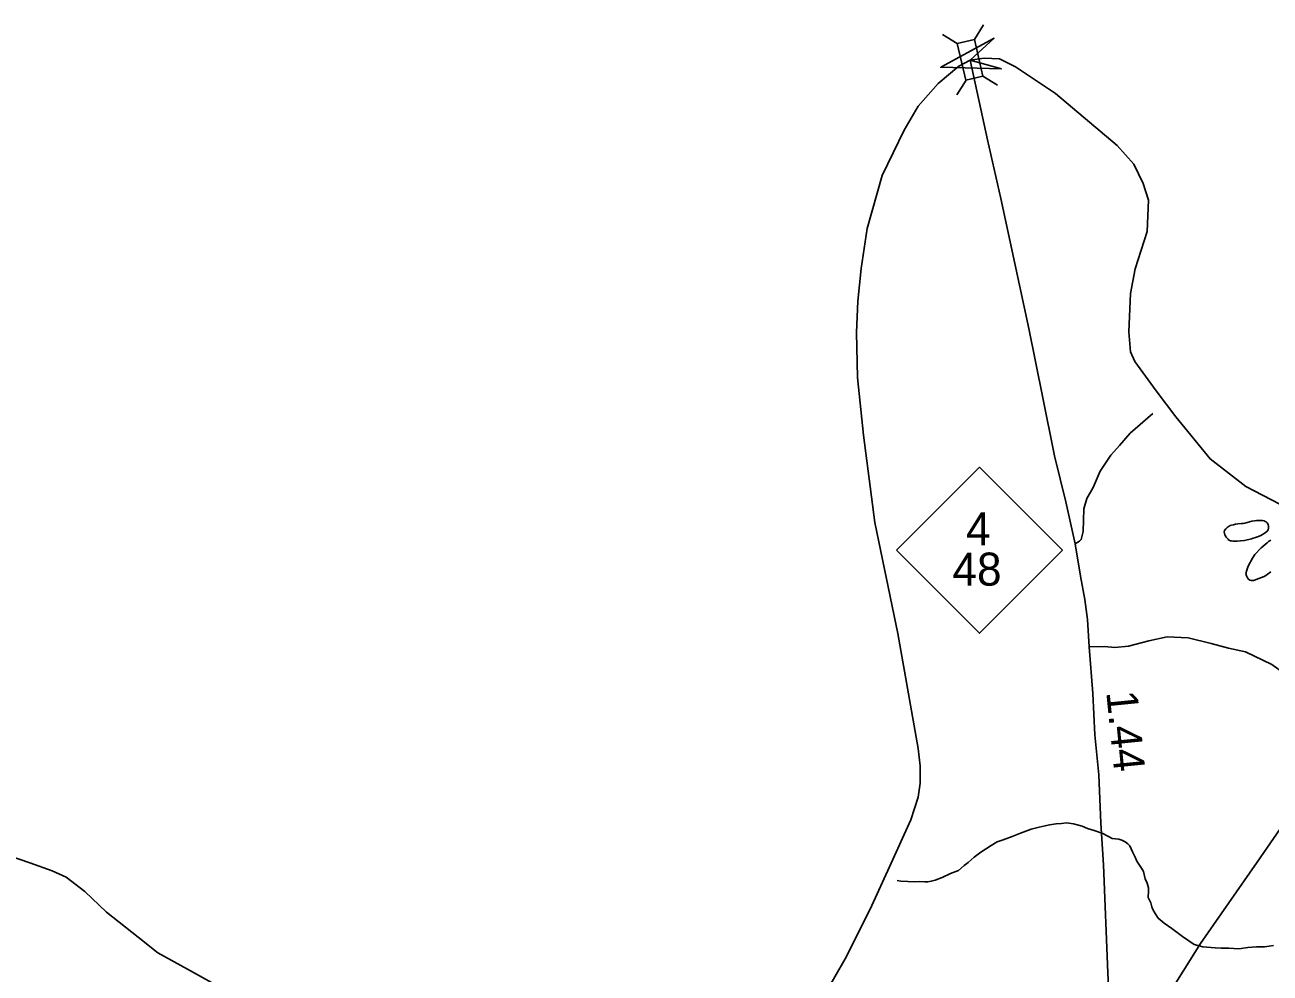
# Model space of a CAD drawing. Extents: x 2220236 to 2384410, y 720751 to 894131.
# Drawn here: x 2349218 to 2354215, y 871869 to 875674 of the extents above; entities that cross this region are included whole.
import ezdxf

# ---------------------------------------------------------------- set-up
doc = ezdxf.new("R2010")
doc.units = 0
doc.layers.add('Default', color=7, linetype='Continuous')

msp = doc.modelspace()

# ---------------------------------------------------------------- linework, layer by layer
at = {"layer": 'Default'}
for p, q in [((2353064.7, 875673.7), (2353028.2, 875615.1)), ((2352900.9, 875635.7), (2352959.5, 875599.2)), ((2353062.1, 875467.9), (2353120.6, 875431.4)), ((2352994.9, 875452.3), (2352958.4, 875393.7))]:
    msp.add_line(p, q, dxfattribs=at)
for points in [[(2353136.9, 875497.3), (2352893.1, 875504), (2353107.6, 875620.1), (2353011.7, 875532.3)], [(2353028.2, 875615.1), (2353062.4, 875467.9), (2352993.6, 875452), (2352959.5, 875599.2)], [(2352715.8, 873565.6), (2353048.8, 873898.6), (2353381.8, 873565.6), (2353048.8, 873232.6)]]:
    msp.add_lwpolyline(points, close=True, dxfattribs=at)
for points in [[(2354357, 873697), (2354117.6, 873822.1), (2353974.2, 873932.3), (2353836.2, 874100.7), (2353757.1, 874205.7), (2353671.7, 874322.7), (2353655.2, 874362.4), (2353648.2, 874442.4), (2353654.5, 874596.2), (2353673.8, 874695.4), (2353721.9, 874845.1), (2353727.2, 874970.8), (2353705.9, 875037.6), (2353668.5, 875115.1), (2353601.7, 875190), (2353353.2, 875398.5), (2353192.9, 875505.5), (2353128.8, 875537.6), (2353067.3, 875540.2), (2353011.2, 875532.2), (2352965.8, 875508.2), (2352883, 875438.6), (2352802.8, 875347.7), (2352746.7, 875251.5), (2352658.5, 875069.7), (2352598.4, 874857.1), (2352574.4, 874696.7), (2352561, 874565.7), (2352555.7, 874440.1), (2352559.7, 874259.6), (2352583.7, 874027), (2352629.1, 873676.8), (2352721.3, 873231.6), (2352802.8, 872770.4), (2352810.8, 872700.9), (2352810.8, 872631.4), (2352802.8, 872575.2), (2352773.4, 872484.3), (2352688.3, 872295.4)], [(2353582.8, 871464), (2353563.5, 871870), (2353545.9, 872303.8), (2353536.1, 872471.4), (2353527.7, 872665.4), (2353511.7, 872825.2), (2353503.8, 872991), (2353489.5, 873178.7), (2353482.1, 873288.6), (2353471.3, 873368.4), (2353454, 873462.1), (2353432.5, 873591.9), (2353394.6, 873759.5), (2353350.4, 873944.9), (2353301.4, 874184.2), (2353246.4, 874455.5), (2353134, 874977.5), (2353081.3, 875213), (2353011.7, 875532.3)], [(2353744.4, 874114.5), (2353653.1, 874035.4), (2353610.9, 873986.2), (2353575.8, 873947.5), (2353533.6, 873882.5), (2353505.5, 873817.5), (2353479.2, 873773.5), (2353466.9, 873731.4), (2353464.4, 873640.5), (2353456.2, 873608.3), (2353450.5, 873602.1), (2353432.5, 873591.9)], [(2354114.1, 873674.6), (2354132.6, 873680.2), (2354142.3, 873682.3), (2354152.4, 873684.3), (2354160.3, 873684.7), (2354170.5, 873685.1), (2354174.4, 873685.2), (2354178.3, 873685.4), (2354183.9, 873684.6), (2354190.6, 873683.3), (2354194.6, 873681.8), (2354198.6, 873679.7), (2354202.7, 873675.6), (2354206.9, 873668.5), (2354208.8, 873662), (2354209.2, 873653.8), (2354207.4, 873647.9), (2354203.4, 873642.1), (2354195.4, 873635.9), (2354177.8, 873625.3), (2354167.8, 873621), (2354156.2, 873617.2), (2354146.4, 873614.2), (2354140.3, 873612.3), (2354112.3, 873605.5), (2354096.3, 873603.3), (2354082.3, 873602.7), (2354066.2, 873602.7), (2354059.6, 873603.4), (2354055.6, 873603.9), (2354049.9, 873606.3), (2354046.2, 873610.1), (2354042.1, 873614.2), (2354038, 873617.9), (2354033.6, 873627.6), (2354031.4, 873633.4), (2354030.5, 873639.9), (2354032.2, 873645.6), (2354037.2, 873651.7), (2354042.9, 873657.5), (2354054.8, 873664.6), (2354060.6, 873666.5), (2354068.7, 873668.4), (2354076.5, 873670.4), (2354086, 873671.8), (2354100.7, 873673), (2354106.6, 873673.3), (2354114.1, 873674.6)], [(2354154.1, 873548.2), (2354179.2, 873575.5), (2354202.7, 873596.1), (2354208.4, 873600.3), (2354218.3, 873606.6)], [(2354217.6, 873478.6), (2354203.6, 873468.2), (2354194, 873461.8), (2354184, 873457.5), (2354166.3, 873450.9), (2354156.3, 873446.5), (2354148.5, 873444.6), (2354140.3, 873444.2), (2354134.3, 873446.3), (2354128.2, 873450.3), (2354124.1, 873455.7), (2354119.8, 873463.7), (2354118.1, 873471.9), (2354121.2, 873486.1), (2354126.8, 873501.8), (2354144.1, 873534.6), (2354154.1, 873548.2)], [(2354359.2, 872599.4), (2354376.8, 872652.2), (2354380.4, 872741.6), (2354367, 872867.5), (2354343.8, 872969.2), (2354327.3, 873010.9), (2354309, 873038.6), (2354274.5, 873070.2), (2354222.1, 873107.6), (2354115.9, 873158.4), (2354047.4, 873172.4), (2353978.9, 873191.8), (2353885.8, 873214.6), (2353801.5, 873218.1), (2353727.7, 873202.3), (2353646.9, 873181.2), (2353592.5, 873175.9), (2353550.3, 873179.4), (2353489.5, 873178.7)], [(2354359.2, 872599.4), (2354162.5, 872314.7), (2353935.9, 871987.8), (2353797.1, 871766.3), (2353619.7, 871506.2), (2353582.8, 871464)], [(2352717.8, 872240.4), (2352733.3, 872238.4), (2352789.2, 872235.7), (2352807.2, 872236.5), (2352829.3, 872235.1), (2352841.4, 872235.6), (2352855.4, 872237.8), (2352871.3, 872242.4), (2352899.1, 872252.7), (2352932.6, 872269.5), (2352964.3, 872280.7), (2352987.7, 872301.3), (2353003.6, 872313.5), (2353027.1, 872334.1), (2353054.5, 872354.9), (2353072.3, 872367.1), (2353096.1, 872381.3), (2353119.7, 872396.3), (2353143.4, 872404.5), (2353179.3, 872417.5), (2353212.9, 872430.4), (2353256.5, 872446.3), (2353288.3, 872454.8), (2353312.1, 872460.7), (2353330, 872464), (2353356.1, 872468.4), (2353378, 872469.3), (2353397.9, 872471.7), (2353426, 872468), (2353446.3, 872462.2), (2353460.2, 872458.5), (2353482.5, 872449.6), (2353508.8, 872441.8), (2353543.1, 872429.1), (2353581.7, 872409.4), (2353607.7, 872406.5), (2353620.1, 872402.1), (2353633.1, 872396), (2353644.3, 872387.3), (2353652.5, 872379.4), (2353663, 872356.2), (2353673.7, 872334.4), (2353680, 872318.2), (2353688.3, 872306.4), (2353698.8, 872290.4), (2353706.9, 872276.6), (2353709.4, 872265.3), (2353713.4, 872247.4), (2353722, 872229.7), (2353726.7, 872211.1), (2353726.8, 872199.7), (2353726, 872172.4), (2353727.8, 872167.5), (2353736.3, 872151.5), (2353738.2, 872146), (2353740.6, 872135.2), (2353745, 872123.9), (2353753.2, 872107.9), (2353765.8, 872090.3), (2353790.3, 872069.3), (2353820.7, 872047.6), (2353863.7, 872016.5), (2353910.6, 871984), (2353944.8, 871974.6), (2353994.9, 871970.1), (2354018.9, 871968.7), (2354033, 871969.3), (2354049.1, 871969), (2354089.2, 871966.7), (2354125.1, 871971.5), (2354160.8, 871974.6), (2354192.9, 871974.9), (2354210.9, 871977.3), (2354228.9, 871979.7)], [(2350003, 871811.2), (2349870.1, 871885.6), (2349751.4, 871950.2), (2349672.6, 872013.2), (2349545.4, 872113.8), (2349458.4, 872196.7), (2349383.8, 872253.7), (2349327.5, 872279), (2349237.2, 872311.9), (2349100.6, 872358.3)], [(2352688.3, 872295.4), (2352616.2, 872140.6), (2352514.7, 871935.4), (2352410.9, 871754.2)]]:
    msp.add_lwpolyline(points, dxfattribs=at)

# ---------------------------------------------------------------- texts
for s, p in [('4', (2352994.8, 873586.1)), ('48', (2352940.3, 873423.9))]:
    msp.add_text(s, height=132.5, dxfattribs=at).set_placement(p)
msp.add_text('1.44', height=125, rotation=275.7179, dxfattribs=at).set_placement((2353557.3, 872996.6))

doc.saveas('drawing.dxf')
